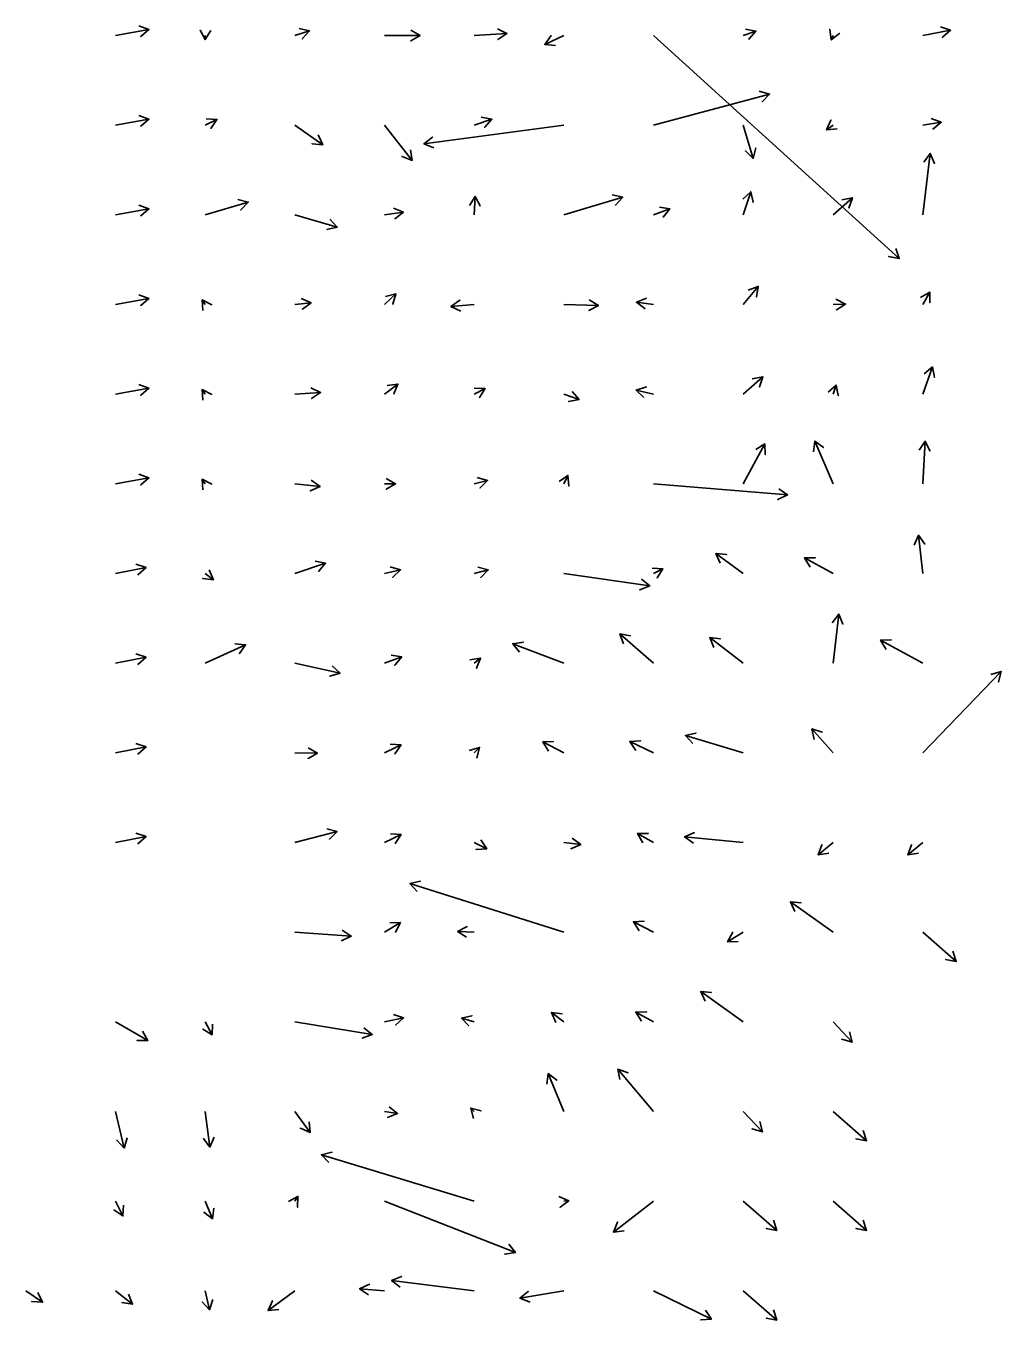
# Model space of a CAD drawing. Extents: x 954385 to 988206, y 1868364 to 1924553.
# Drawn here: x 961007 to 961551, y 1906353 to 1907074 of the extents above; entities that cross this region are included whole.
import ezdxf

# ---------------------------------------------------------------- set-up
doc = ezdxf.new("R2010")
doc.units = 0
doc.layers.add('Slopes', color=7, linetype='Continuous')

msp = doc.modelspace()

# ---------------------------------------------------------------- linework, layer by layer
at = {"layer": 'Slopes'}
for points in [[(961057.13, 1907068.93), (961075.75, 1907072.28), (961071.17, 1907068.41), (961075.75, 1907072.28), (961070.1, 1907074.31)], [(961107.13, 1907068.93), (961107.07, 1907066.64), (961104.21, 1907071.91), (961107.07, 1907066.64), (961110.21, 1907071.75)], [(961157.13, 1907068.93), (961165.27, 1907071.48), (961161.21, 1907067.06), (961165.27, 1907071.48), (961159.42, 1907072.79)], [(961207.13, 1907068.93), (961226.9, 1907068.92), (961221.7, 1907065.92), (961226.9, 1907068.92), (961221.71, 1907071.92)], [(961257.13, 1907068.93), (961275.35, 1907070.02), (961270.34, 1907066.71), (961275.35, 1907070.02), (961269.98, 1907072.7)], [(961407.13, 1907068.93), (961414.18, 1907071.43), (961410.29, 1907066.86), (961414.18, 1907071.43), (961408.28, 1907072.52)], [(961457.13, 1907068.93), (961456.15, 1907066.48), (961455.3, 1907072.42), (961456.15, 1907066.48), (961460.87, 1907070.19)], [(961507.13, 1907068.93), (961522.65, 1907071.9), (961518.11, 1907067.98), (961522.65, 1907071.9), (961516.98, 1907073.87)], [(961307.13, 1907068.93), (961296.44, 1907064), (961299.91, 1907068.9), (961296.44, 1907064), (961302.42, 1907063.45)], [(961357.13, 1907068.93), (961494.02, 1906944.53), (961488.15, 1906945.8), (961494.02, 1906944.53), (961492.19, 1906950.24)], [(961357.13, 1907018.93), (961421.8, 1907036.29), (961417.56, 1907032.05), (961421.8, 1907036.29), (961416, 1907037.84)], [(961057.13, 1907018.93), (961075.75, 1907022.28), (961071.17, 1907018.41), (961075.75, 1907022.28), (961070.1, 1907024.31)], [(961107.13, 1907018.93), (961113.62, 1907022.15), (961110.3, 1907017.15), (961113.62, 1907022.15), (961107.64, 1907022.53)], [(961257.13, 1907018.93), (961266.92, 1907022.27), (961262.97, 1907017.75), (961266.92, 1907022.27), (961261.03, 1907023.43)], [(961457.13, 1907018.93), (961453.52, 1907016.3), (961455.96, 1907021.78), (961453.52, 1907016.3), (961459.49, 1907016.93)], [(961507.13, 1907018.93), (961517.45, 1907020.59), (961512.8, 1907016.8), (961517.45, 1907020.59), (961511.84, 1907022.73)], [(961157.13, 1907018.93), (961172.65, 1907008.04), (961166.67, 1907008.57), (961172.65, 1907008.04), (961170.12, 1907013.48)], [(961207.13, 1907018.93), (961222.44, 1906999.26), (961216.88, 1907001.52), (961222.44, 1906999.26), (961221.62, 1907005.2)], [(961307.13, 1907018.93), (961229.03, 1907008.64), (961233.79, 1907012.29), (961229.03, 1907008.64), (961234.57, 1907006.34)], [(961407.13, 1907018.93), (961412.62, 1907000.45), (961408.26, 1907004.58), (961412.62, 1907000.45), (961414.01, 1907006.29)], [(961507.13, 1906968.93), (961511.39, 1907003.18), (961513.73, 1906997.65), (961511.39, 1907003.18), (961507.77, 1906998.39)], [(961107.13, 1906968.93), (961131.08, 1906976.08), (961126.96, 1906971.71), (961131.08, 1906976.08), (961125.24, 1906977.46)], [(961257.13, 1906968.93), (961257.6, 1906979.27), (961260.36, 1906973.94), (961257.6, 1906979.27), (961254.37, 1906974.21)], [(961307.13, 1906968.93), (961339.9, 1906978.72), (961335.79, 1906974.36), (961339.9, 1906978.72), (961334.07, 1906980.11)], [(961407.13, 1906968.93), (961411.27, 1906981.8), (961412.54, 1906975.94), (961411.27, 1906981.8), (961406.83, 1906977.77)], [(961457.13, 1906968.93), (961467.92, 1906978.46), (961466.01, 1906972.77), (961467.92, 1906978.46), (961462.04, 1906977.27)], [(961057.13, 1906968.93), (961075.75, 1906972.28), (961071.17, 1906968.41), (961075.75, 1906972.28), (961070.1, 1906974.31)], [(961207.13, 1906968.93), (961217.59, 1906970.49), (961212.9, 1906966.76), (961217.59, 1906970.49), (961212.01, 1906972.69)], [(961357.13, 1906968.93), (961366.24, 1906972.3), (961362.41, 1906967.68), (961366.24, 1906972.3), (961360.32, 1906973.31)], [(961157.13, 1906968.93), (961180.74, 1906962.17), (961174.92, 1906960.71), (961180.74, 1906962.17), (961176.57, 1906966.48)], [(961407.13, 1906918.93), (961415.47, 1906929.07), (961414.49, 1906923.15), (961415.47, 1906929.07), (961409.86, 1906926.96)], [(961057.13, 1906918.93), (961075.75, 1906922.28), (961071.17, 1906918.41), (961075.75, 1906922.28), (961070.1, 1906924.31)], [(961107.13, 1906918.93), (961105.39, 1906921.53), (961110.77, 1906918.87), (961105.39, 1906921.53), (961105.78, 1906915.55)], [(961157.13, 1906918.93), (961166.13, 1906919.94), (961161.3, 1906916.38), (961166.13, 1906919.94), (961160.63, 1906922.34)], [(961207.13, 1906918.93), (961213.48, 1906924.84), (961211.72, 1906919.11), (961213.48, 1906924.84), (961207.64, 1906923.5)], [(961257.13, 1906918.93), (961244.14, 1906917.88), (961249.08, 1906921.29), (961244.14, 1906917.88), (961249.56, 1906915.31)], [(961307.13, 1906918.93), (961326.32, 1906918.42), (961321.05, 1906915.56), (961326.32, 1906918.42), (961321.21, 1906921.56)], [(961357.13, 1906918.93), (961347.55, 1906920.19), (961353.1, 1906922.49), (961347.55, 1906920.19), (961352.31, 1906916.54)], [(961457.13, 1906918.93), (961464.1, 1906919.22), (961459.04, 1906916.01), (961464.1, 1906919.22), (961458.78, 1906922)], [(961507.13, 1906918.93), (961511.05, 1906925.9), (961511.12, 1906919.9), (961511.05, 1906925.9), (961505.89, 1906922.84)], [(961507.13, 1906868.93), (961512.54, 1906884.2), (961513.63, 1906878.3), (961512.54, 1906884.2), (961507.97, 1906880.3)], [(961407.13, 1906868.93), (961418.01, 1906878.68), (961416.14, 1906872.98), (961418.01, 1906878.68), (961412.13, 1906877.45)], [(961057.13, 1906868.93), (961075.75, 1906872.28), (961071.17, 1906868.41), (961075.75, 1906872.28), (961070.1, 1906874.31)], [(961107.13, 1906868.93), (961105.39, 1906871.53), (961110.77, 1906868.87), (961105.39, 1906871.53), (961105.78, 1906865.55)], [(961157.13, 1906868.93), (961171.43, 1906869.85), (961166.44, 1906866.52), (961171.43, 1906869.85), (961166.05, 1906872.51)], [(961207.13, 1906868.93), (961214.59, 1906874.62), (961212.28, 1906869.08), (961214.59, 1906874.62), (961208.64, 1906873.85)], [(961257.13, 1906868.93), (961263.12, 1906872.2), (961260, 1906867.08), (961263.12, 1906872.2), (961257.12, 1906872.34)], [(961307.13, 1906868.93), (961315.58, 1906866.01), (961309.69, 1906864.87), (961315.58, 1906866.01), (961311.65, 1906870.54)], [(961357.13, 1906868.93), (961347.31, 1906871.28), (961353.07, 1906872.99), (961347.31, 1906871.28), (961351.67, 1906867.15)], [(961457.13, 1906868.93), (961458.8, 1906874.06), (961460.05, 1906868.19), (961458.8, 1906874.06), (961454.34, 1906870.05)], [(961407.13, 1906818.93), (961419.17, 1906841.26), (961419.35, 1906835.26), (961419.17, 1906841.26), (961414.06, 1906838.11)], [(961457.13, 1906818.93), (961447.01, 1906842.84), (961451.79, 1906839.22), (961447.01, 1906842.84), (961446.27, 1906836.88)], [(961507.13, 1906818.93), (961508.49, 1906842.71), (961511.19, 1906837.35), (961508.49, 1906842.71), (961505.2, 1906837.69)], [(961057.13, 1906818.93), (961075.75, 1906822.28), (961071.17, 1906818.41), (961075.75, 1906822.28), (961070.1, 1906824.31)], [(961107.13, 1906818.93), (961105.39, 1906821.53), (961110.77, 1906818.87), (961105.39, 1906821.53), (961105.78, 1906815.55)], [(961157.13, 1906818.93), (961171.13, 1906817.53), (961165.66, 1906815.06), (961171.13, 1906817.53), (961166.25, 1906821.03)], [(961207.13, 1906818.93), (961213.26, 1906818.91), (961208.05, 1906815.92), (961213.26, 1906818.91), (961208.07, 1906821.92)], [(961257.13, 1906818.93), (961264.56, 1906820.84), (961260.28, 1906816.64), (961264.56, 1906820.84), (961258.78, 1906822.45)], [(961307.13, 1906818.93), (961309.33, 1906823.7), (961309.88, 1906817.73), (961309.33, 1906823.7), (961304.43, 1906820.24)], [(961357.13, 1906818.93), (961431.78, 1906812.76), (961426.36, 1906810.2), (961431.78, 1906812.76), (961426.85, 1906816.18)], [(961507.13, 1906768.93), (961504.86, 1906790.27), (961508.4, 1906785.42), (961504.86, 1906790.27), (961502.43, 1906784.79)], [(961157.13, 1906768.93), (961174.25, 1906774.67), (961170.28, 1906770.17), (961174.25, 1906774.67), (961168.37, 1906775.86)], [(961407.13, 1906768.93), (961391.86, 1906780.2), (961397.82, 1906779.53), (961391.86, 1906780.2), (961394.26, 1906774.7)], [(961457.13, 1906768.93), (961441.21, 1906777.65), (961447.2, 1906777.78), (961441.21, 1906777.65), (961444.32, 1906772.52)], [(961057.13, 1906768.93), (961074.14, 1906772.26), (961069.62, 1906768.31), (961074.14, 1906772.26), (961068.47, 1906774.2)], [(961107.13, 1906768.93), (961111.69, 1906765.46), (961105.74, 1906766.22), (961111.69, 1906765.46), (961109.37, 1906771)], [(961207.13, 1906768.93), (961216.03, 1906771.02), (961211.66, 1906766.91), (961216.03, 1906771.02), (961210.28, 1906772.75)], [(961257.13, 1906768.93), (961264.96, 1906770.97), (961260.69, 1906766.76), (961264.96, 1906770.97), (961259.17, 1906772.56)], [(961307.13, 1906768.93), (961354.99, 1906762.02), (961349.42, 1906759.8), (961354.99, 1906762.02), (961350.28, 1906765.73)], [(961357.13, 1906768.93), (961362.32, 1906771.52), (961359.01, 1906766.52), (961362.32, 1906771.52), (961356.33, 1906771.88)], [(961457.13, 1906718.93), (961460.3, 1906746.31), (961462.68, 1906740.8), (961460.3, 1906746.31), (961456.72, 1906741.49)], [(961357.13, 1906718.93), (961338.32, 1906735.43), (961344.2, 1906734.26), (961338.32, 1906735.43), (961340.24, 1906729.75)], [(961407.13, 1906718.93), (961388.37, 1906733.26), (961394.32, 1906732.49), (961388.37, 1906733.26), (961390.68, 1906727.72)], [(961507.13, 1906718.93), (961483.65, 1906731.82), (961489.65, 1906731.95), (961483.65, 1906731.82), (961486.76, 1906726.69)], [(961107.13, 1906718.93), (961129.62, 1906729.21), (961126.14, 1906724.32), (961129.62, 1906729.21), (961123.65, 1906729.77)], [(961307.13, 1906718.93), (961278.59, 1906729.79), (961284.51, 1906730.75), (961278.59, 1906729.79), (961282.38, 1906725.14)], [(961057.13, 1906718.93), (961074.14, 1906722.26), (961069.62, 1906718.31), (961074.14, 1906722.26), (961068.47, 1906724.2)], [(961157.13, 1906718.93), (961182.32, 1906713.49), (961176.6, 1906711.66), (961182.32, 1906713.49), (961177.87, 1906717.52)], [(961207.13, 1906718.93), (961216.65, 1906722.44), (961212.81, 1906717.83), (961216.65, 1906722.44), (961210.73, 1906723.46)], [(961257.13, 1906718.93), (961260.64, 1906721.72), (961258.44, 1906716.14), (961260.64, 1906721.72), (961254.71, 1906720.83)], [(961507.13, 1906668.93), (961550.86, 1906714.34), (961549.41, 1906708.51), (961550.86, 1906714.34), (961545.09, 1906712.67)], [(961457.13, 1906668.93), (961445.4, 1906682.37), (961451.08, 1906680.43), (961445.4, 1906682.37), (961446.56, 1906676.49)], [(961057.13, 1906668.93), (961074.14, 1906672.26), (961069.62, 1906668.31), (961074.14, 1906672.26), (961068.47, 1906674.2)], [(961307.13, 1906668.93), (961295.29, 1906675.03), (961301.28, 1906675.32), (961295.29, 1906675.03), (961298.53, 1906669.99)], [(961357.13, 1906668.93), (961343.85, 1906675.22), (961349.83, 1906675.71), (961343.85, 1906675.22), (961347.26, 1906670.29)], [(961407.13, 1906668.93), (961374.88, 1906678.58), (961380.72, 1906679.97), (961374.88, 1906678.58), (961378.99, 1906674.22)], [(961157.13, 1906668.93), (961169.71, 1906668.78), (961164.48, 1906665.84), (961169.71, 1906668.78), (961164.55, 1906671.84)], [(961207.13, 1906668.93), (961216.28, 1906673.38), (961212.92, 1906668.41), (961216.28, 1906673.38), (961210.29, 1906673.8)], [(961257.13, 1906668.93), (961260.06, 1906671.98), (961258.63, 1906666.16), (961260.06, 1906671.98), (961254.3, 1906670.31)], [(961057.13, 1906618.93), (961074.14, 1906622.26), (961069.62, 1906618.31), (961074.14, 1906622.26), (961068.47, 1906624.2)], [(961157.13, 1906618.93), (961180.65, 1906625.11), (961176.39, 1906620.89), (961180.65, 1906625.11), (961174.86, 1906626.69)], [(961207.13, 1906618.93), (961216.33, 1906623.51), (961213.02, 1906618.51), (961216.33, 1906623.51), (961210.34, 1906623.88)], [(961357.13, 1906618.93), (961348.1, 1906623.97), (961354.1, 1906624.06), (961348.1, 1906623.97), (961351.17, 1906618.82)], [(961407.13, 1906618.93), (961374.39, 1906622.07), (961379.85, 1906624.56), (961374.39, 1906622.07), (961379.27, 1906618.59)], [(961257.13, 1906618.93), (961264.1, 1906615.52), (961258.12, 1906615.11), (961264.1, 1906615.52), (961260.75, 1906620.5)], [(961307.13, 1906618.93), (961316.47, 1906617.92), (961310.98, 1906615.5), (961316.47, 1906617.92), (961311.62, 1906621.46)], [(961457.13, 1906618.93), (961448.88, 1906612.08), (961450.96, 1906617.7), (961448.88, 1906612.08), (961454.79, 1906613.09)], [(961507.13, 1906618.93), (961498.88, 1906612.08), (961500.96, 1906617.7), (961498.88, 1906612.08), (961504.79, 1906613.09)], [(961307.13, 1906568.93), (961221.21, 1906596.06), (961227.07, 1906597.35), (961221.21, 1906596.06), (961225.26, 1906591.63)], [(961457.13, 1906568.93), (961433.35, 1906585.9), (961439.32, 1906585.32), (961433.35, 1906585.9), (961435.83, 1906580.44)], [(961207.13, 1906568.93), (961215.99, 1906574.37), (961213.13, 1906569.09), (961215.99, 1906574.37), (961209.99, 1906574.21)], [(961357.13, 1906568.93), (961345.85, 1906574.8), (961351.84, 1906575.06), (961345.85, 1906574.8), (961349.07, 1906569.74)], [(961157.13, 1906568.93), (961188.53, 1906566.81), (961183.14, 1906564.17), (961188.53, 1906566.81), (961183.55, 1906570.15)], [(961257.13, 1906568.93), (961247.78, 1906569.44), (961253.13, 1906572.15), (961247.78, 1906569.44), (961252.81, 1906566.16)], [(961407.13, 1906568.93), (961398.34, 1906563.69), (961401.27, 1906568.93), (961398.34, 1906563.69), (961404.34, 1906563.78)], [(961507.13, 1906568.93), (961525.81, 1906552.69), (961519.92, 1906553.83), (961525.81, 1906552.69), (961523.86, 1906558.36)], [(961407.13, 1906518.93), (961383.35, 1906535.9), (961389.32, 1906535.32), (961383.35, 1906535.9), (961385.83, 1906530.44)], [(961207.13, 1906518.93), (961217.73, 1906521.19), (961213.27, 1906517.17), (961217.73, 1906521.19), (961212.02, 1906523.04)], [(961257.13, 1906518.93), (961250.01, 1906521.05), (961255.85, 1906522.44), (961250.01, 1906521.05), (961254.13, 1906516.69)], [(961307.13, 1906518.93), (961300.15, 1906524.13), (961306.11, 1906523.43), (961300.15, 1906524.13), (961302.52, 1906518.62)], [(961357.13, 1906518.93), (961347.18, 1906524.43), (961353.18, 1906524.54), (961347.18, 1906524.43), (961350.28, 1906519.29)], [(961057.13, 1906518.93), (961075.08, 1906508.59), (961069.08, 1906508.58), (961075.08, 1906508.59), (961072.08, 1906513.78)], [(961107.13, 1906518.93), (961110.9, 1906511.77), (961105.82, 1906514.97), (961110.9, 1906511.77), (961111.13, 1906517.76)], [(961157.13, 1906518.93), (961200.27, 1906511.94), (961194.66, 1906509.81), (961200.27, 1906511.94), (961195.62, 1906515.73)], [(961457.13, 1906518.93), (961467.73, 1906507.58), (961461.99, 1906509.33), (961467.73, 1906507.58), (961466.38, 1906513.42)], [(961307.13, 1906468.93), (961298.38, 1906490.12), (961303.13, 1906486.46), (961298.38, 1906490.12), (961297.59, 1906484.17)], [(961357.13, 1906468.93), (961337.24, 1906492.68), (961342.87, 1906490.63), (961337.24, 1906492.68), (961338.27, 1906486.77)], [(961057.13, 1906468.93), (961061.91, 1906448.63), (961057.8, 1906453), (961061.91, 1906448.63), (961063.64, 1906454.38)], [(961107.13, 1906468.93), (961109.74, 1906449.16), (961106.08, 1906453.92), (961109.74, 1906449.16), (961112.03, 1906454.71)], [(961157.13, 1906468.93), (961165.71, 1906457.31), (961160.21, 1906459.71), (961165.71, 1906457.31), (961165.04, 1906463.27)], [(961207.13, 1906468.93), (961214.34, 1906467.92), (961208.78, 1906465.67), (961214.34, 1906467.92), (961209.61, 1906471.61)], [(961257.13, 1906468.93), (961255.16, 1906470.94), (961260.94, 1906469.32), (961255.16, 1906470.94), (961256.65, 1906465.13)], [(961407.13, 1906468.93), (961417.73, 1906457.58), (961411.99, 1906459.33), (961417.73, 1906457.58), (961416.38, 1906463.42)], [(961457.13, 1906468.93), (961475.81, 1906452.69), (961469.92, 1906453.83), (961475.81, 1906452.69), (961473.86, 1906458.36)], [(961257.13, 1906418.93), (961171.94, 1906444.88), (961177.78, 1906446.24), (961171.94, 1906444.88), (961176.03, 1906440.5)], [(961157.13, 1906418.93), (961158.81, 1906421.64), (961158.62, 1906415.64), (961158.81, 1906421.64), (961153.52, 1906418.8)], [(961307.13, 1906418.93), (961309.76, 1906419.25), (961304.97, 1906415.64), (961309.76, 1906419.25), (961304.23, 1906421.59)], [(961057.13, 1906418.93), (961061.26, 1906410.82), (961056.23, 1906414.09), (961061.26, 1906410.82), (961061.57, 1906416.81)], [(961107.13, 1906418.93), (961111.17, 1906409.21), (961106.41, 1906412.85), (961111.17, 1906409.21), (961111.95, 1906415.16)], [(961207.13, 1906418.93), (961280.08, 1906390.43), (961274.15, 1906389.53), (961280.08, 1906390.43), (961276.33, 1906395.12)], [(961357.13, 1906418.93), (961334.73, 1906401.79), (961337.03, 1906407.33), (961334.73, 1906401.79), (961340.68, 1906402.56)], [(961407.13, 1906418.93), (961425.81, 1906402.69), (961419.92, 1906403.83), (961425.81, 1906402.69), (961423.86, 1906408.36)], [(961457.13, 1906418.93), (961475.81, 1906402.69), (961469.92, 1906403.83), (961475.81, 1906402.69), (961473.86, 1906408.36)], [(961207.13, 1906368.93), (961193.19, 1906370.18), (961198.63, 1906372.7), (961193.19, 1906370.18), (961198.1, 1906366.73)], [(961257.13, 1906368.93), (961211.05, 1906374.7), (961216.58, 1906377.03), (961211.05, 1906374.7), (961215.83, 1906371.08)], [(961007.13, 1906368.93), (961016.43, 1906362.63), (961010.44, 1906363.06), (961016.43, 1906362.63), (961013.81, 1906368.03)], [(961057.13, 1906368.93), (961066.6, 1906361.61), (961060.65, 1906362.42), (961066.6, 1906361.61), (961064.32, 1906367.16)], [(961107.13, 1906368.93), (961109.52, 1906358.46), (961105.44, 1906362.86), (961109.52, 1906358.46), (961111.29, 1906364.19)], [(961157.13, 1906368.93), (961142.14, 1906358.04), (961144.58, 1906363.52), (961142.14, 1906358.04), (961148.11, 1906358.67)], [(961307.13, 1906368.93), (961282.6, 1906364.89), (961287.24, 1906368.69), (961282.6, 1906364.89), (961288.21, 1906362.77)], [(961357.13, 1906368.93), (961389.38, 1906353.22), (961383.39, 1906352.8), (961389.38, 1906353.22), (961386.02, 1906358.19)], [(961407.13, 1906368.93), (961425.81, 1906352.69), (961419.92, 1906353.83), (961425.81, 1906352.69), (961423.86, 1906358.36)]]:
    msp.add_lwpolyline(points, dxfattribs=at)

doc.saveas('drawing.dxf')
